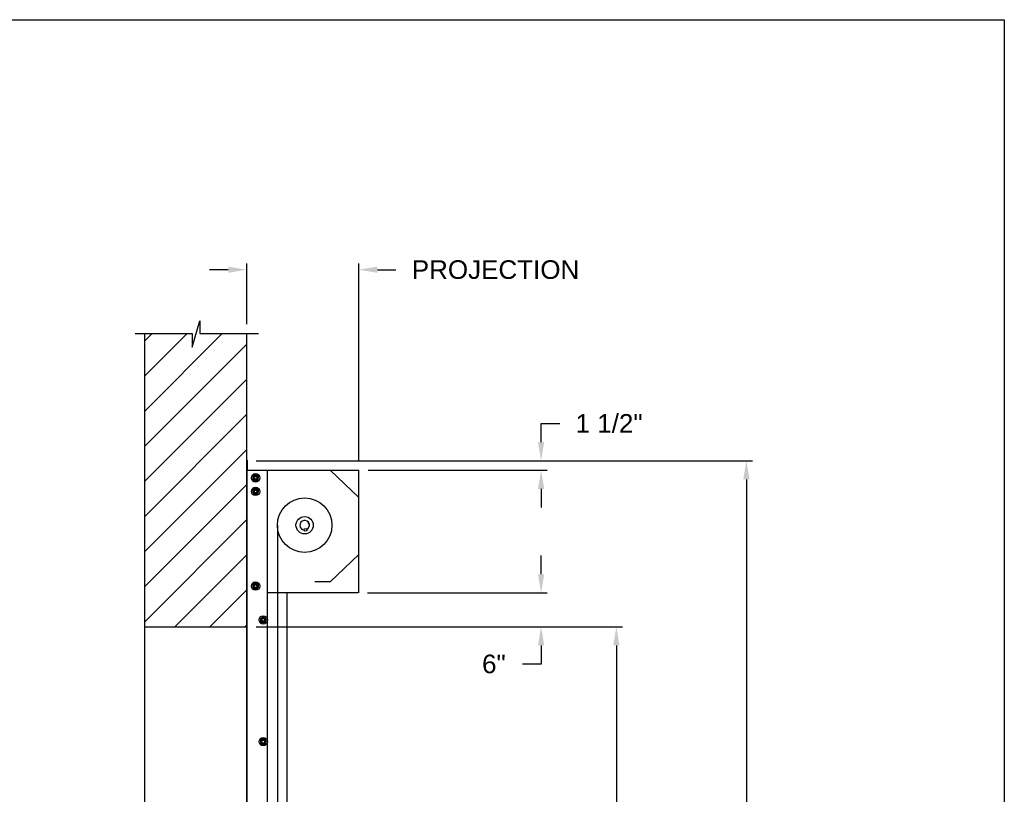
# Model space of a CAD drawing. Header units: inches. Extents: x 170 to 312, y 215 to 248.
# Tile 268 of 321: x 282.75 to 287.71, y 243.28 to 247.18. Entities that reach past the tile are written whole.
import ezdxf

# ---------------------------------------------------------------- set-up
doc = ezdxf.new("R2010")
doc.units = ezdxf.units.IN
doc.header["$LTSCALE"] = 0.25
doc.header["$MEASUREMENT"] = 0
for name, color, linetype in [('ANNOTATIONS', 1, 'Continuous'), ('MOTOR RH', 7, 'Continuous'), ('STANDARD MOTOR LH', 7, 'Continuous')]:
    doc.layers.add(name, color=color, linetype=linetype)
doc.styles.add('ARIAL', font='arial.ttf', dxfattribs={"height": 0.09375})
doc.dimstyles.new('STANDARD$0', dxfattribs={"dimtxt": 0.09375, "dimasz": 0.09375, "dimexe": 0.03125, "dimexo": 0.046875, "dimgap": 0.09, "dimtad": 0, "dimtih": 1, "dimtoh": 1, "dimdec": 4, "dimzin": 0, "dimdsep": 46, "dimtxsty": 'ARIAL', "dimcen": 0.09, "dimadec": 0, "dimazin": 0, "dimtfac": 1, "dimtdec": 4, "dimtofl": 0, "dimtmove": 0, "dimatfit": 1, "dimfxl": 1, "dimtolj": 1, "dimtzin": 0, "dimarcsym": 0})

# ---------------------------------------------------------------- blocks, each defined once
blk = doc.blocks.new('*D67')
at = {"layer": 'ANNOTATIONS', "color": 0, "lineweight": -2, "transparency": 16777216}
for p, q in [((283.8022, 245.923), (283.7085, 245.923)), ((283.896, 245.6487), (283.896, 245.9542)), ((284.4599, 244.9603), (284.4599, 245.9542)), ((284.5536, 245.923), (284.6474, 245.923))]:
    blk.add_line(p, q, dxfattribs=at)
at = {"layer": 'ANNOTATIONS', "color": 0, "transparency": 16777216}
for points in [[(283.8022, 245.9386), (283.8022, 245.9074), (283.896, 245.923)], [(284.5536, 245.9386), (284.5536, 245.9074), (284.4599, 245.923)]]:
    blk.add_solid(points, dxfattribs=at)
at = {"layer": 'defpoints', "color": 0, "transparency": 16777216}
for p in [(284.4599, 245.923), (283.896, 245.6018), (284.4599, 244.9134)]:
    blk.add_point(p, dxfattribs=at)
at = {"layer": 'ANNOTATIONS', "color": 0, "transparency": 16777216, "insert": (285.149, 245.923), "char_height": 0.09375, "attachment_point": 5, "style": 'ARIAL'}
blk.add_mtext('\\A1;PROJECTION ', dxfattribs=at)
blk = doc.blocks.new('*D68')
at = {"layer": 'ANNOTATIONS', "color": 0, "lineweight": -2, "transparency": 16777216}
for p, q in [((283.9429, 244.125), (285.7888, 244.125)), ((285.7576, 244.0313), (285.7576, 242.3317)), ((285.7576, 240.1972), (285.7576, 241.8968)), ((285.0271, 240.1034), (285.7888, 240.1034))]:
    blk.add_line(p, q, dxfattribs=at)
at = {"layer": 'ANNOTATIONS', "color": 0, "transparency": 16777216}
for points in [[(285.742, 244.0313), (285.7732, 244.0313), (285.7576, 244.125)], [(285.742, 240.1972), (285.7732, 240.1972), (285.7576, 240.1034)]]:
    blk.add_solid(points, dxfattribs=at)
at = {"layer": 'defpoints', "color": 0, "transparency": 16777216}
for p in [(283.896, 244.125), (284.9802, 240.1034), (285.7576, 240.1034)]:
    blk.add_point(p, dxfattribs=at)
at = {"layer": 'ANNOTATIONS', "color": 0, "transparency": 16777216, "insert": (285.7576, 242.1142), "char_height": 0.09375, "attachment_point": 5, "style": 'ARIAL'}
blk.add_mtext('\\A1;OPENING\\PHEIGHT', dxfattribs=at)
blk = doc.blocks.new('*D69')
at = {"layer": 'ANNOTATIONS', "color": 0, "lineweight": -2, "transparency": 16777216}
for p, q in [((283.9429, 244.961), (286.4438, 244.961)), ((286.4126, 244.8673), (286.4126, 242.7497)), ((286.4126, 240.1972), (286.4126, 242.3148)), ((285.9474, 240.1034), (286.4438, 240.1034))]:
    blk.add_line(p, q, dxfattribs=at)
at = {"layer": 'ANNOTATIONS', "color": 0, "transparency": 16777216}
for points in [[(286.3969, 244.8673), (286.4282, 244.8673), (286.4126, 244.961)], [(286.3969, 240.1972), (286.4282, 240.1972), (286.4126, 240.1034)]]:
    blk.add_solid(points, dxfattribs=at)
at = {"layer": 'defpoints', "color": 0, "transparency": 16777216}
for p in [(283.896, 244.961), (285.9005, 240.1034), (286.4126, 240.1034)]:
    blk.add_point(p, dxfattribs=at)
at = {"layer": 'ANNOTATIONS', "color": 0, "transparency": 16777216, "insert": (286.4126, 242.5322), "char_height": 0.09375, "attachment_point": 5, "style": 'ARIAL'}
blk.add_mtext('\\A1;TOTAL\\PHEIGHT', dxfattribs=at)
blk = doc.blocks.new('*D70')
at = {"layer": 'ANNOTATIONS', "color": 0, "lineweight": -2, "transparency": 16777216}
for p, q in [((285.3785, 244.3897), (285.3785, 244.4835)), ((284.5046, 244.296), (285.4098, 244.296)), ((284.5046, 244.125), (285.4098, 244.125)), ((285.3785, 244.0313), (285.3785, 243.9375)), ((285.3785, 243.9375), (285.2848, 243.9375))]:
    blk.add_line(p, q, dxfattribs=at)
at = {"layer": 'ANNOTATIONS', "color": 0, "transparency": 16777216}
for points in [[(285.3629, 244.3897), (285.3942, 244.3897), (285.3785, 244.296)], [(285.3629, 244.0313), (285.3942, 244.0313), (285.3785, 244.125)]]:
    blk.add_solid(points, dxfattribs=at)
at = {"layer": 'defpoints', "color": 0, "transparency": 16777216}
for p in [(284.4577, 244.296), (284.4577, 244.125), (285.3785, 244.125)]:
    blk.add_point(p, dxfattribs=at)
at = {"layer": 'ANNOTATIONS', "color": 0, "transparency": 16777216, "insert": (285.1407, 243.9375), "char_height": 0.09375, "attachment_point": 5, "style": 'ARIAL'}
blk.add_mtext('\\A1;6"', dxfattribs=at)
blk = doc.blocks.new('*D71')
at = {"layer": 'ANNOTATIONS', "color": 0, "lineweight": -2, "transparency": 16777216}
for p, q in [((285.3785, 245.0548), (285.3785, 245.1485)), ((285.3785, 245.1485), (285.4723, 245.1485)), ((284.5067, 244.961), (285.4098, 244.961)), ((284.5067, 244.9134), (285.4098, 244.9134)), ((285.3785, 244.8196), (285.3785, 244.7259))]:
    blk.add_line(p, q, dxfattribs=at)
at = {"layer": 'ANNOTATIONS', "color": 0, "transparency": 16777216}
for points in [[(285.3629, 245.0548), (285.3942, 245.0548), (285.3785, 244.961)], [(285.3629, 244.8196), (285.3942, 244.8196), (285.3785, 244.9134)]]:
    blk.add_solid(points, dxfattribs=at)
at = {"layer": 'defpoints', "color": 0, "transparency": 16777216}
for p in [(284.4599, 244.961), (285.3785, 244.961), (284.4599, 244.9134)]:
    blk.add_point(p, dxfattribs=at)
at = {"layer": 'ANNOTATIONS', "color": 0, "transparency": 16777216, "insert": (285.721, 245.1485), "char_height": 0.09375, "attachment_point": 5, "style": 'ARIAL'}
blk.add_mtext('\\A1;1 1/2"', dxfattribs=at)

msp = doc.modelspace()

# ---------------------------------------------------------------- hatches: boundary and pattern name
at = {"layer": 'MOTOR RH'}
h = msp.add_hatch(dxfattribs=at)
h.set_pattern_fill('ANSI31', color=256, style=0)
h.set_pattern_definition([(45, (96.66995, -13.09525), (-0.08838835, 0.08838835), [])])
h.paths.add_polyline_path([(283.38036, 244.12505), (283.89599, 244.12505), (283.89599, 245.60178), (283.65949, 245.60178), (283.65949, 245.66644), (283.62108, 245.53308), (283.62108, 245.60178), (283.38036, 245.60178)])
at = {"layer": 'STANDARD MOTOR LH'}
h = msp.add_hatch(dxfattribs=at)
h.set_pattern_fill('ANSI31', color=256, style=0)
edge = h.paths.add_edge_path(flags=0)
edge.add_arc((283.70149, 244.05342), 0.000313, 90, 180, ccw=False)
edge.add_line((283.70149, 244.05374), (283.70962, 244.05374))
edge.add_arc((283.70962, 244.05342), 0.000313, 0, 90, ccw=False)
edge.add_line((283.70993, 244.05342), (283.70993, 244.05217))
edge.add_arc((283.71024, 244.05217), 0.000313, 180, 270)
edge.add_line((283.71024, 244.05186), (283.71243, 244.05186))
edge.add_arc((283.71243, 244.05217), 0.000313, 270, 360)
edge.add_line((283.71274, 244.05217), (283.71274, 244.05624))
edge.add_arc((283.71243, 244.05624), 0.000313, 0, 90)
edge.add_line((283.71243, 244.05655), (283.69868, 244.05655))
edge.add_arc((283.69868, 244.05624), 0.000313, 90, 180)
edge.add_line((283.69837, 244.05624), (283.69837, 244.0453))
edge.add_arc((283.69805, 244.0453), 0.000313, 270, 360, ccw=False)
edge.add_line((283.69805, 244.04499), (283.65993, 244.04499))
edge.add_arc((283.65993, 244.04467), 0.000313, 90, 180)
edge.add_line((283.65962, 244.04467), (283.65962, 244.04249))
edge.add_arc((283.65993, 244.04249), 0.000313, 180, 270)
edge.add_line((283.65993, 244.04217), (283.71243, 244.04217))
edge.add_arc((283.71243, 244.04249), 0.000313, 270, 360)
edge.add_line((283.71274, 244.04249), (283.71274, 244.04655))
edge.add_arc((283.71243, 244.04655), 0.000313, 0, 90)
edge.add_line((283.71243, 244.04686), (283.71024, 244.04686))
edge.add_arc((283.71024, 244.04655), 0.000313, 90, 180)
edge.add_line((283.70993, 244.04655), (283.70993, 244.0453))
edge.add_arc((283.70962, 244.0453), 0.000313, 270, 360, ccw=False)
edge.add_line((283.70962, 244.04499), (283.70149, 244.04499))
edge.add_arc((283.70149, 244.0453), 0.000313, 180, 270, ccw=False)
edge.add_line((283.70118, 244.0453), (283.70118, 244.05342))
h = msp.add_hatch(dxfattribs=at)
h.set_pattern_fill('ANSI31', color=256, style=0)
edge = h.paths.add_edge_path(flags=0)
edge.add_line((283.77721, 244.04899), (283.70118, 244.04915))
edge.add_line((283.70118, 244.04915), (283.70118, 244.04953))
edge.add_line((283.70118, 244.04953), (283.77721, 244.04937))
edge.add_line((283.77721, 244.04937), (283.77721, 244.04937))
edge.add_line((283.77721, 244.04937), (283.70118, 244.04954))
edge.add_line((283.70118, 244.04954), (283.70118, 244.04973))
edge.add_line((283.70118, 244.04973), (283.77721, 244.0497))
edge.add_line((283.77721, 244.0497), (283.77721, 244.04971))
edge.add_line((283.77721, 244.04971), (283.70118, 244.04974))
edge.add_line((283.70118, 244.04974), (283.70118, 244.04996))
edge.add_line((283.70118, 244.04996), (283.77721, 244.0501))
edge.add_line((283.77721, 244.0501), (283.77721, 244.05011))
edge.add_line((283.77721, 244.05011), (283.70118, 244.04997))
edge.add_line((283.70118, 244.04997), (283.70118, 244.05023))
edge.add_line((283.70118, 244.05023), (283.77721, 244.05058))
edge.add_line((283.77721, 244.05058), (283.77721, 244.05058))
edge.add_line((283.77721, 244.05058), (283.70118, 244.05023))
edge.add_line((283.70118, 244.05023), (283.70119, 244.05367))
edge.add_line((283.70119, 244.05367), (283.71471, 244.05202))
edge.add_line((283.71471, 244.05202), (283.71494, 244.05388))
edge.add_line((283.71494, 244.05388), (283.70002, 244.0557))
edge.add_arc((283.69994, 244.05508), 0.000625, 83.03379, 179.87656)
edge.add_line((283.69932, 244.05508), (283.69929, 244.04399))
edge.add_arc((283.69992, 244.04399), 0.000625, 179.87656, 276.71933)
edge.add_line((283.69999, 244.04337), (283.71492, 244.04513))
edge.add_line((283.71492, 244.04513), (283.7147, 244.04699))
edge.add_line((283.7147, 244.04699), (283.70117, 244.0454))
edge.add_line((283.70117, 244.0454), (283.70118, 244.04849))
edge.add_line((283.70118, 244.04849), (283.7772, 244.04814))
edge.add_line((283.7772, 244.04814), (283.7772, 244.04815))
edge.add_line((283.7772, 244.04815), (283.70118, 244.0485))
edge.add_line((283.70118, 244.0485), (283.70118, 244.04869))
edge.add_line((283.70118, 244.04869), (283.77721, 244.04853))
edge.add_line((283.77721, 244.04853), (283.77721, 244.04853))
edge.add_line((283.77721, 244.04853), (283.70118, 244.0487))
edge.add_line((283.70118, 244.0487), (283.70118, 244.04915))
edge.add_line((283.70118, 244.04915), (283.77721, 244.04898))
edge.add_line((283.77721, 244.04898), (283.77721, 244.04899))

# ---------------------------------------------------------------- linework, layer by layer
at = {"layer": 'defpoints'}
msp.add_lwpolyline([(287.7119, 234.44685), (268.24203, 234.44685), (268.24203, 247.18196), (287.7119, 247.18196)], close=True, dxfattribs=at)
at = {"layer": 'MOTOR RH'}
for p, q in [((283.62108, 245.53308), (283.65949, 245.66644)), ((283.65949, 245.66644), (283.65949, 245.60178)), ((283.33398, 245.60178), (283.62108, 245.60178)), ((283.38036, 245.60178), (283.38036, 240.10342)), ((283.62108, 245.60178), (283.62108, 245.53308)), ((283.65949, 245.60178), (283.95469, 245.60178)), ((283.89599, 240.10342), (283.89599, 245.60178)), ((283.89679, 244.96103), (283.89679, 244.91206)), ((283.89892, 244.91419), (283.89892, 244.96103)), ((283.89973, 244.91419), (283.89973, 244.96103)), ((283.89599, 244.90743), (283.89781, 244.90743)), ((283.89731, 244.91314), (283.89781, 244.91314)), ((283.89781, 240.1061), (283.89781, 244.91339)), ((283.89781, 244.91339), (284.45987, 244.91339)), ((283.89892, 244.91419), (283.89973, 244.91419)), ((283.94442, 244.88749), (283.94496, 244.88915)), ((283.94619, 244.88647), (283.9471, 244.88826)), ((283.95317, 244.88244), (283.95317, 244.88244)), ((284.00001, 240.1061), (284.00001, 244.91339)), ((284.31539, 244.91339), (284.45987, 244.7758)), ((284.45987, 244.29598), (284.45987, 244.91339)), ((283.95317, 244.86769), (283.95317, 244.86769)), ((283.94442, 244.81936), (283.94496, 244.82102)), ((283.94619, 244.81834), (283.9471, 244.82013)), ((283.95317, 244.81431), (283.95317, 244.81431)), ((283.95317, 244.79956), (283.95317, 244.79956)), ((283.89781, 244.72825), (283.89599, 244.72825)), ((284.05004, 244.63662), (284.05004, 240.10342)), ((284.21001, 244.64425), (284.20983, 244.644)), ((284.21101, 244.63736), (284.21125, 244.63719)), ((284.18459, 244.61796), (284.19634, 244.62004)), ((284.18666, 244.60622), (284.18459, 244.61796)), ((284.19841, 244.60829), (284.18666, 244.60622)), ((284.19634, 244.62004), (284.19841, 244.60829)), ((284.31539, 244.35196), (284.45987, 244.48955)), ((283.94442, 244.34247), (283.94496, 244.34412)), ((283.94619, 244.34144), (283.9471, 244.34323)), ((283.95317, 244.33742), (283.95317, 244.33742)), ((284.31539, 244.35196), (284.2391, 244.35196)), ((283.95317, 244.32267), (283.95317, 244.32267)), ((284.45561, 244.29598), (284.00001, 244.29598)), ((284.10007, 240.1061), (284.10007, 244.29598)), ((283.38036, 244.12505), (283.89599, 244.12505))]:
    msp.add_line(p, q, dxfattribs=at)
at = {"layer": 'MOTOR RH', "flags": 128}
msp.add_lwpolyline([(284.20983, 244.644), (284.20986, 244.64385), (284.20995, 244.64336), (284.21009, 244.64258), (284.21026, 244.64159), (284.21045, 244.64051), (284.21064, 244.63944), (284.2108, 244.63851), (284.21093, 244.63781), (284.21099, 244.63743), (284.21101, 244.63736)], dxfattribs=at)
at = {"layer": 'MOTOR RH'}
for centre, radius in [((283.94039, 244.87507), 0.02129), ((283.94039, 244.87507), 0.01277), ((283.94039, 244.87507), 0.00852), ((283.94039, 244.87507), 0.00719), ((283.94039, 244.80694), 0.02129), ((283.94039, 244.80694), 0.01277), ((283.94039, 244.80694), 0.00852), ((283.94039, 244.80694), 0.00719), ((284.18736, 244.63662), 0.13732), ((284.18736, 244.63662), 0.04357), ((283.94039, 244.33004), 0.02129), ((283.94039, 244.33004), 0.01277), ((283.94039, 244.33004), 0.00852), ((283.94039, 244.33004), 0.00719), ((283.97872, 244.15972), 0.02129), ((283.97872, 244.15972), 0.01277), ((283.97872, 244.15972), 0.00852), ((283.97872, 244.15972), 0.0075), ((283.97872, 243.54657), 0.02129), ((283.97872, 243.54657), 0.01277), ((283.97872, 243.54657), 0.00852), ((283.97872, 243.54657), 0.0075)]:
    msp.add_circle(centre, radius, dxfattribs=at)
for centre, radius, start, end in [((283.89786, 244.96103), 0.00187, 0, 180), ((283.89786, 244.96103), 0.00106, 0, 180), ((283.89892, 244.91206), 0.00293, 180, 247.82306), ((283.89892, 244.91206), 0.00213, 180, 238.66775), ((283.94039, 244.87507), 0.0148, 72.05172, 63.05172), ((283.94039, 244.80694), 0.0148, 72.05172, 63.05172), ((284.18736, 244.63662), 0.0239, 294.44799, 265.55201), ((284.18736, 244.63662), 0.02379, 18.42856, 265.48355), ((284.18736, 244.63662), 0.02379, 294.51645, 1.57143), ((283.94039, 244.33004), 0.0148, 72.05172, 63.05172)]:
    msp.add_arc(centre, radius, start, end, dxfattribs=at)
for points, knots in [([(283.93401, 244.88613), (283.93311, 244.88561), (283.93129, 244.88456), (283.92918, 244.88334), (283.92797, 244.88264), (283.92762, 244.88244)], [0, 0, 0, 0, 0.40629, 0.8272757, 1, 1, 1, 1]), ([(283.92762, 244.87507), (283.92762, 244.87524), (283.92762, 244.87634), (283.92762, 244.8784), (283.92762, 244.88068), (283.92762, 244.88201), (283.92762, 244.88244)], [0, 0, 0, 0, 0.0665461, 0.4352796, 0.8145291, 1, 1, 1, 1]), ([(283.94039, 244.88982), (283.9394, 244.88924), (283.93738, 244.88808), (283.93517, 244.8868), (283.93404, 244.88615), (283.93401, 244.88613)], [0, 0, 0, 0, 0.4843217, 0.9863197, 1, 1, 1, 1]), ([(283.94678, 244.88613), (283.94589, 244.88664), (283.94407, 244.8877), (283.94195, 244.88892), (283.94075, 244.88961), (283.94039, 244.88982)], [0, 0, 0, 0, 0.4063022, 0.8272792, 1, 1, 1, 1]), ([(283.94678, 244.88613), (283.94589, 244.88664), (283.94407, 244.8877), (283.94195, 244.88892), (283.94075, 244.88961), (283.94039, 244.88982)], [0, 0, 0, 0, 0.4062953, 0.8272806, 1, 1, 1, 1]), ([(283.95317, 244.88244), (283.95218, 244.88301), (283.95015, 244.88418), (283.94795, 244.88546), (283.94681, 244.88611), (283.94678, 244.88613)], [0, 0, 0, 0, 0.4843315, 0.9863404, 1, 1, 1, 1]), ([(283.95317, 244.88244), (283.95218, 244.88301), (283.95015, 244.88418), (283.94795, 244.88546), (283.94681, 244.88611), (283.94678, 244.88613)], [0, 0, 0, 0, 0.4843392, 0.9863408, 1, 1, 1, 1]), ([(283.95317, 244.87507), (283.95317, 244.87524), (283.95317, 244.87634), (283.95317, 244.8784), (283.95317, 244.88068), (283.95317, 244.88201), (283.95317, 244.88244)], [0, 0, 0, 0, 0.066545, 0.4352822, 0.8145299, 1, 1, 1, 1]), ([(283.92762, 244.86769), (283.92762, 244.86832), (283.92762, 244.86979), (283.92762, 244.87225), (283.92762, 244.87412), (283.92762, 244.87507)], [0, 0, 0, 0, 0.2654559, 0.628086, 1, 1, 1, 1]), ([(283.92762, 244.86769), (283.92861, 244.86712), (283.93064, 244.86595), (283.93284, 244.86467), (283.93398, 244.86402), (283.93401, 244.864)], [0, 0, 0, 0, 0.4843319, 0.9863404, 1, 1, 1, 1]), ([(283.93401, 244.864), (283.9349, 244.86349), (283.93672, 244.86244), (283.93884, 244.86121), (283.94004, 244.86052), (283.94039, 244.86032)], [0, 0, 0, 0, 0.4063025, 0.8272788, 1, 1, 1, 1]), ([(283.94039, 244.86032), (283.94139, 244.86089), (283.94341, 244.86206), (283.94562, 244.86333), (283.94675, 244.86399), (283.94678, 244.864)], [0, 0, 0, 0, 0.4843419, 0.9863197, 1, 1, 1, 1]), ([(283.94039, 244.86032), (283.94139, 244.86089), (283.94341, 244.86206), (283.94562, 244.86333), (283.94675, 244.86399), (283.94678, 244.864)], [0, 0, 0, 0, 0.4843494, 0.9863201, 1, 1, 1, 1]), ([(283.94678, 244.864), (283.94768, 244.86452), (283.9495, 244.86557), (283.95161, 244.86679), (283.95282, 244.86749), (283.95317, 244.86769)], [0, 0, 0, 0, 0.4062902, 0.8272757, 1, 1, 1, 1]), ([(283.94678, 244.864), (283.94768, 244.86452), (283.9495, 244.86557), (283.95161, 244.86679), (283.95282, 244.86749), (283.95317, 244.86769)], [0, 0, 0, 0, 0.4062829, 0.8272765, 1, 1, 1, 1]), ([(283.95317, 244.86769), (283.95317, 244.86832), (283.95317, 244.86979), (283.95317, 244.87225), (283.95317, 244.87412), (283.95317, 244.87507)], [0, 0, 0, 0, 0.2654559, 0.628086, 1, 1, 1, 1]), ([(283.95317, 244.86769), (283.95317, 244.86832), (283.95317, 244.86979), (283.95317, 244.87225), (283.95317, 244.87412), (283.95317, 244.87507)], [0, 0, 0, 0, 0.2654541, 0.6280925, 1, 1, 1, 1]), ([(283.93401, 244.818), (283.93311, 244.81748), (283.93129, 244.81643), (283.92918, 244.81521), (283.92797, 244.81452), (283.92762, 244.81431)], [0, 0, 0, 0, 0.4063027, 0.8272597, 1, 1, 1, 1]), ([(283.92762, 244.80694), (283.92762, 244.80711), (283.92762, 244.80821), (283.92762, 244.81027), (283.92762, 244.81255), (283.92762, 244.81388), (283.92762, 244.81431)], [0, 0, 0, 0, 0.066546, 0.435279, 0.8145683, 1, 1, 1, 1]), ([(283.92762, 244.79956), (283.92762, 244.80019), (283.92762, 244.80166), (283.92762, 244.80413), (283.92762, 244.80599), (283.92762, 244.80694)], [0, 0, 0, 0, 0.2654667, 0.6280709, 1, 1, 1, 1]), ([(283.92762, 244.79956), (283.92861, 244.79899), (283.93064, 244.79782), (283.93285, 244.79655), (283.93398, 244.79589), (283.93401, 244.79588)], [0, 0, 0, 0, 0.4843421, 0.9863197, 1, 1, 1, 1]), ([(283.94039, 244.82169), (283.9394, 244.82112), (283.93738, 244.81995), (283.93517, 244.81867), (283.93404, 244.81802), (283.93401, 244.818)], [0, 0, 0, 0, 0.4843421, 0.9863407, 1, 1, 1, 1]), ([(283.93401, 244.79588), (283.9349, 244.79536), (283.93672, 244.79431), (283.93884, 244.79309), (283.94004, 244.79239), (283.94039, 244.79219)], [0, 0, 0, 0, 0.40630275, 0.82725925, 1, 1, 1, 1]), ([(283.94678, 244.818), (283.94589, 244.81852), (283.94407, 244.81957), (283.94195, 244.82079), (283.94075, 244.82149), (283.94039, 244.82169)], [0, 0, 0, 0, 0.4062819, 0.8272595, 1, 1, 1, 1]), ([(283.94678, 244.818), (283.94589, 244.81852), (283.94407, 244.81957), (283.94195, 244.82079), (283.94075, 244.82149), (283.94039, 244.82169)], [0, 0, 0, 0, 0.4062749, 0.8272609, 1, 1, 1, 1]), ([(283.94039, 244.79219), (283.94139, 244.79276), (283.94341, 244.79393), (283.94562, 244.7952), (283.94675, 244.79586), (283.94678, 244.79588)], [0, 0, 0, 0, 0.4843419, 0.9863197, 1, 1, 1, 1]), ([(283.94039, 244.79219), (283.94139, 244.79276), (283.94341, 244.79393), (283.94562, 244.7952), (283.94675, 244.79586), (283.94678, 244.79588)], [0, 0, 0, 0, 0.4843494, 0.9863201, 1, 1, 1, 1]), ([(283.95317, 244.81431), (283.95218, 244.81489), (283.95015, 244.81605), (283.94794, 244.81733), (283.94681, 244.81798), (283.94678, 244.818)], [0, 0, 0, 0, 0.4843417, 0.9863197, 1, 1, 1, 1]), ([(283.95317, 244.81431), (283.95218, 244.81489), (283.95015, 244.81605), (283.94794, 244.81733), (283.94681, 244.81798), (283.94678, 244.818)], [0, 0, 0, 0, 0.4843494, 0.9863201, 1, 1, 1, 1]), ([(283.94678, 244.79588), (283.94768, 244.79639), (283.9495, 244.79744), (283.95161, 244.79866), (283.95282, 244.79936), (283.95317, 244.79956)], [0, 0, 0, 0, 0.4063029, 0.8272597, 1, 1, 1, 1]), ([(283.94678, 244.79588), (283.94768, 244.79639), (283.9495, 244.79744), (283.95161, 244.79866), (283.95282, 244.79936), (283.95317, 244.79956)], [0, 0, 0, 0, 0.4062955, 0.8272605, 1, 1, 1, 1]), ([(283.95317, 244.80694), (283.95317, 244.80711), (283.95317, 244.80821), (283.95317, 244.81027), (283.95317, 244.81255), (283.95317, 244.81388), (283.95317, 244.81431)], [0, 0, 0, 0, 0.066545, 0.4352816, 0.8145691, 1, 1, 1, 1]), ([(283.95317, 244.79956), (283.95317, 244.80019), (283.95317, 244.80166), (283.95317, 244.80413), (283.95317, 244.80599), (283.95317, 244.80694)], [0, 0, 0, 0, 0.26546669, 0.62807091, 1, 1, 1, 1]), ([(283.95317, 244.79956), (283.95317, 244.80019), (283.95317, 244.80166), (283.95317, 244.80413), (283.95317, 244.80599), (283.95317, 244.80694)], [0, 0, 0, 0, 0.2654649, 0.6280774, 1, 1, 1, 1]), ([(283.93401, 244.3411), (283.93311, 244.34059), (283.93129, 244.33954), (283.92918, 244.33831), (283.92797, 244.33762), (283.92762, 244.33742)], [0, 0, 0, 0, 0.4062821, 0.8272596, 1, 1, 1, 1]), ([(283.92762, 244.33004), (283.92762, 244.33021), (283.92762, 244.33132), (283.92762, 244.33338), (283.92762, 244.33566), (283.92762, 244.33698), (283.92762, 244.33742)], [0, 0, 0, 0, 0.0665487, 0.4352966, 0.8145608, 1, 1, 1, 1]), ([(283.92762, 244.32267), (283.92762, 244.32329), (283.92762, 244.32477), (283.92762, 244.32723), (283.92762, 244.3291), (283.92762, 244.33004)], [0, 0, 0, 0, 0.2654559, 0.628086, 1, 1, 1, 1]), ([(283.94039, 244.34479), (283.9394, 244.34422), (283.93738, 244.34305), (283.93517, 244.34178), (283.93404, 244.34112), (283.93401, 244.3411)], [0, 0, 0, 0, 0.48434207, 0.98631972, 1, 1, 1, 1]), ([(283.94678, 244.3411), (283.94589, 244.34162), (283.94407, 244.34267), (283.94195, 244.34389), (283.94075, 244.34459), (283.94039, 244.34479)], [0, 0, 0, 0, 0.4063025, 0.8272596, 1, 1, 1, 1]), ([(283.94678, 244.3411), (283.94589, 244.34162), (283.94407, 244.34267), (283.94195, 244.34389), (283.94075, 244.34459), (283.94039, 244.34479)], [0, 0, 0, 0, 0.4062955, 0.827261, 1, 1, 1, 1]), ([(283.95317, 244.33742), (283.95218, 244.33799), (283.95015, 244.33916), (283.94795, 244.34043), (283.94681, 244.34109), (283.94678, 244.3411)], [0, 0, 0, 0, 0.4843417, 0.9863407, 1, 1, 1, 1]), ([(283.95317, 244.33742), (283.95218, 244.33799), (283.95015, 244.33916), (283.94795, 244.34043), (283.94681, 244.34109), (283.94678, 244.3411)], [0, 0, 0, 0, 0.4843495, 0.9863411, 1, 1, 1, 1]), ([(283.95317, 244.33004), (283.95317, 244.33021), (283.95317, 244.33132), (283.95317, 244.33338), (283.95317, 244.33566), (283.95317, 244.33698), (283.95317, 244.33742)], [0, 0, 0, 0, 0.0665476, 0.4352991, 0.8145617, 1, 1, 1, 1]), ([(283.95317, 244.32267), (283.95317, 244.32329), (283.95317, 244.32477), (283.95317, 244.32723), (283.95317, 244.3291), (283.95317, 244.33004)], [0, 0, 0, 0, 0.2654559, 0.628086, 1, 1, 1, 1]), ([(283.95317, 244.32267), (283.95317, 244.32329), (283.95317, 244.32477), (283.95317, 244.32723), (283.95317, 244.3291), (283.95317, 244.33004)], [0, 0, 0, 0, 0.2654541, 0.6280925, 1, 1, 1, 1]), ([(283.92762, 244.32267), (283.92861, 244.32209), (283.93064, 244.32093), (283.93284, 244.31965), (283.93398, 244.319), (283.93401, 244.31898)], [0, 0, 0, 0, 0.4843319, 0.9863404, 1, 1, 1, 1]), ([(283.93401, 244.31898), (283.9349, 244.31846), (283.93672, 244.31741), (283.93884, 244.31619), (283.94004, 244.31549), (283.94039, 244.31529)], [0, 0, 0, 0, 0.4063025, 0.8272788, 1, 1, 1, 1]), ([(283.94039, 244.31529), (283.94139, 244.31586), (283.94341, 244.31703), (283.94562, 244.31831), (283.94675, 244.31896), (283.94678, 244.31898)], [0, 0, 0, 0, 0.4843216, 0.9863197, 1, 1, 1, 1]), ([(283.94039, 244.31529), (283.94139, 244.31586), (283.94341, 244.31703), (283.94562, 244.31831), (283.94675, 244.31896), (283.94678, 244.31898)], [0, 0, 0, 0, 0.48432905, 0.98632011, 1, 1, 1, 1]), ([(283.94678, 244.31898), (283.94768, 244.31949), (283.9495, 244.32055), (283.95161, 244.32177), (283.95282, 244.32246), (283.95317, 244.32267)], [0, 0, 0, 0, 0.4062902, 0.8272757, 1, 1, 1, 1]), ([(283.94678, 244.31898), (283.94768, 244.31949), (283.9495, 244.32055), (283.95161, 244.32177), (283.95282, 244.32246), (283.95317, 244.32267)], [0, 0, 0, 0, 0.4062829, 0.8272765, 1, 1, 1, 1]), ([(283.97233, 244.17078), (283.97144, 244.17027), (283.96962, 244.16922), (283.9675, 244.16799), (283.96629, 244.1673), (283.96594, 244.1671)], [0, 0, 0, 0, 0.4062947, 0.8272801, 1, 1, 1, 1]), ([(283.96594, 244.15972), (283.96594, 244.15989), (283.96594, 244.16099), (283.96594, 244.16306), (283.96594, 244.16534), (283.96594, 244.16666), (283.96594, 244.1671)], [0, 0, 0, 0, 0.066545, 0.4352822, 0.8145299, 1, 1, 1, 1]), ([(283.96594, 244.15235), (283.96594, 244.15297), (283.96594, 244.15445), (283.96594, 244.15691), (283.96594, 244.15878), (283.96594, 244.15972)], [0, 0, 0, 0, 0.2654649, 0.6280774, 1, 1, 1, 1]), ([(283.96594, 244.15235), (283.96694, 244.15177), (283.96896, 244.1506), (283.97117, 244.14933), (283.9723, 244.14868), (283.97233, 244.14866)], [0, 0, 0, 0, 0.4843494, 0.9863201, 1, 1, 1, 1]), ([(283.97872, 244.17447), (283.97772, 244.1739), (283.9757, 244.17273), (283.97349, 244.17145), (283.97236, 244.1708), (283.97233, 244.17078)], [0, 0, 0, 0, 0.4843387, 0.9863408, 1, 1, 1, 1]), ([(283.97233, 244.14866), (283.97322, 244.14814), (283.97504, 244.14709), (283.97716, 244.14587), (283.97837, 244.14517), (283.97872, 244.14497)], [0, 0, 0, 0, 0.4062955, 0.827261, 1, 1, 1, 1]), ([(283.9851, 244.17078), (283.98421, 244.1713), (283.98239, 244.17235), (283.98027, 244.17357), (283.97907, 244.17427), (283.97872, 244.17447)], [0, 0, 0, 0, 0.4062826, 0.8272771, 1, 1, 1, 1]), ([(283.97872, 244.14497), (283.97971, 244.14554), (283.98173, 244.14671), (283.98394, 244.14799), (283.98507, 244.14864), (283.9851, 244.14866)], [0, 0, 0, 0, 0.4843491, 0.986319, 1, 1, 1, 1]), ([(283.99149, 244.1671), (283.9905, 244.16767), (283.98848, 244.16884), (283.98627, 244.17011), (283.98513, 244.17077), (283.9851, 244.17078)], [0, 0, 0, 0, 0.484329, 0.9863201, 1, 1, 1, 1]), ([(283.9851, 244.14866), (283.986, 244.14917), (283.98782, 244.15023), (283.98993, 244.15145), (283.99114, 244.15214), (283.99149, 244.15235)], [0, 0, 0, 0, 0.40629487, 0.82726083, 1, 1, 1, 1]), ([(283.99149, 244.15972), (283.99149, 244.15989), (283.99149, 244.16099), (283.99149, 244.16306), (283.99149, 244.16534), (283.99149, 244.16666), (283.99149, 244.1671)], [0, 0, 0, 0, 0.066545, 0.4352822, 0.8145299, 1, 1, 1, 1]), ([(283.99149, 244.15235), (283.99149, 244.15297), (283.99149, 244.15445), (283.99149, 244.15691), (283.99149, 244.15878), (283.99149, 244.15972)], [0, 0, 0, 0, 0.2654649, 0.6280774, 1, 1, 1, 1]), ([(283.97233, 243.55763), (283.97144, 243.55711), (283.96962, 243.55606), (283.9675, 243.55484), (283.96629, 243.55415), (283.96594, 243.55394)], [0, 0, 0, 0, 0.4063029, 0.8272597, 1, 1, 1, 1]), ([(283.96594, 243.54657), (283.96594, 243.54674), (283.96594, 243.54784), (283.96594, 243.5499), (283.96594, 243.55218), (283.96594, 243.55351), (283.96594, 243.55394)], [0, 0, 0, 0, 0.066545, 0.4352816, 0.8145691, 1, 1, 1, 1]), ([(283.96594, 243.53919), (283.96594, 243.53982), (283.96594, 243.54129), (283.96594, 243.54376), (283.96594, 243.54562), (283.96594, 243.54657)], [0, 0, 0, 0, 0.26546669, 0.62807091, 1, 1, 1, 1]), ([(283.96594, 243.53919), (283.96694, 243.53862), (283.96896, 243.53745), (283.97117, 243.53618), (283.9723, 243.53552), (283.97233, 243.53551)], [0, 0, 0, 0, 0.4843391, 0.98632, 1, 1, 1, 1]), ([(283.97872, 243.56132), (283.97772, 243.56074), (283.9757, 243.55958), (283.97349, 243.5583), (283.97236, 243.55765), (283.97233, 243.55763)], [0, 0, 0, 0, 0.4843396, 0.98632, 1, 1, 1, 1]), ([(283.9851, 243.55763), (283.98421, 243.55815), (283.98239, 243.5592), (283.98027, 243.56042), (283.97907, 243.56112), (283.97872, 243.56132)], [0, 0, 0, 0, 0.4062825, 0.8272595, 1, 1, 1, 1]), ([(283.9851, 243.55763), (283.98421, 243.55815), (283.98239, 243.5592), (283.98027, 243.56042), (283.97907, 243.56112), (283.97872, 243.56132)], [0, 0, 0, 0, 0.4062747, 0.827261, 1, 1, 1, 1]), ([(283.99149, 243.55394), (283.9905, 243.55452), (283.98848, 243.55568), (283.98627, 243.55696), (283.98513, 243.55761), (283.9851, 243.55763)], [0, 0, 0, 0, 0.4843391, 0.98632, 1, 1, 1, 1]), ([(283.99149, 243.55394), (283.9905, 243.55452), (283.98848, 243.55568), (283.98627, 243.55696), (283.98513, 243.55761), (283.9851, 243.55763)], [0, 0, 0, 0, 0.4843494, 0.9863201, 1, 1, 1, 1]), ([(283.9851, 243.53551), (283.986, 243.53602), (283.98782, 243.53707), (283.98993, 243.53829), (283.99114, 243.53899), (283.99149, 243.53919)], [0, 0, 0, 0, 0.4063029, 0.8272597, 1, 1, 1, 1]), ([(283.9851, 243.53551), (283.986, 243.53602), (283.98782, 243.53707), (283.98993, 243.53829), (283.99114, 243.53899), (283.99149, 243.53919)], [0, 0, 0, 0, 0.40629487, 0.82726083, 1, 1, 1, 1]), ([(283.99149, 243.54657), (283.99149, 243.54674), (283.99149, 243.54784), (283.99149, 243.5499), (283.99149, 243.55218), (283.99149, 243.55351), (283.99149, 243.55394)], [0, 0, 0, 0, 0.066545, 0.4352816, 0.8145691, 1, 1, 1, 1]), ([(283.99149, 243.53919), (283.99149, 243.53982), (283.99149, 243.54129), (283.99149, 243.54376), (283.99149, 243.54562), (283.99149, 243.54657)], [0, 0, 0, 0, 0.26546669, 0.62807091, 1, 1, 1, 1]), ([(283.99149, 243.53919), (283.99149, 243.53982), (283.99149, 243.54129), (283.99149, 243.54376), (283.99149, 243.54562), (283.99149, 243.54657)], [0, 0, 0, 0, 0.2654649, 0.6280774, 1, 1, 1, 1]), ([(283.97233, 243.53551), (283.97322, 243.53499), (283.97504, 243.53394), (283.97716, 243.53272), (283.97837, 243.53202), (283.97872, 243.53182)], [0, 0, 0, 0, 0.4062823, 0.8272591, 1, 1, 1, 1]), ([(283.97872, 243.53182), (283.97971, 243.53239), (283.98173, 243.53356), (283.98394, 243.53483), (283.98507, 243.53549), (283.9851, 243.53551)], [0, 0, 0, 0, 0.4843399, 0.98632, 1, 1, 1, 1]), ([(283.97872, 243.53182), (283.97971, 243.53239), (283.98173, 243.53356), (283.98394, 243.53483), (283.98507, 243.53549), (283.9851, 243.53551)], [0, 0, 0, 0, 0.4843491, 0.986319, 1, 1, 1, 1])]:
    msp.add_open_spline(points, degree=3, knots=knots, dxfattribs=at)

# ---------------------------------------------------------------- dimensions: what is measured, and where the dimension line sits
at = {"layer": 'ANNOTATIONS'}
dim = msp.add_linear_dim(base=(284.45987, 245.92298), p1=(283.89599, 245.60178), p2=(284.45987, 244.91339), text='PROJECTION ', dimstyle='STANDARD$0', dxfattribs=at)
dim.commit()
dim.dimension.update_dxf_attribs({"geometry": '*D67', "text_midpoint": (285.14898, 245.92298)})
for base, p1, p2, text, picture, middle in [((285.37854, 244.96103), (284.45987, 244.91339), (284.45987, 244.96103), '1 1/2"', '*D71', (285.72098, 245.14853)), ((286.41256, 240.10342), (283.89599, 244.96103), (285.90052, 240.10342), 'TOTAL\\PHEIGHT', '*D69', (286.41256, 242.53223)), ((285.37854, 244.12505), (284.45774, 244.29598), (284.45774, 244.12505), '6"', '*D70', (285.14066, 243.93755)), ((285.75758, 240.10342), (283.89599, 244.12505), (284.98018, 240.10342), 'OPENING\\PHEIGHT', '*D68', (285.75758, 242.11424))]:
    dim = msp.add_linear_dim(base=base, p1=p1, p2=p2, angle=90, text=text, dimstyle='STANDARD$0', dxfattribs=at)
    dim.commit()
    dim.dimension.update_dxf_attribs({"geometry": picture, "text_midpoint": middle})

doc.saveas('drawing.dxf')
